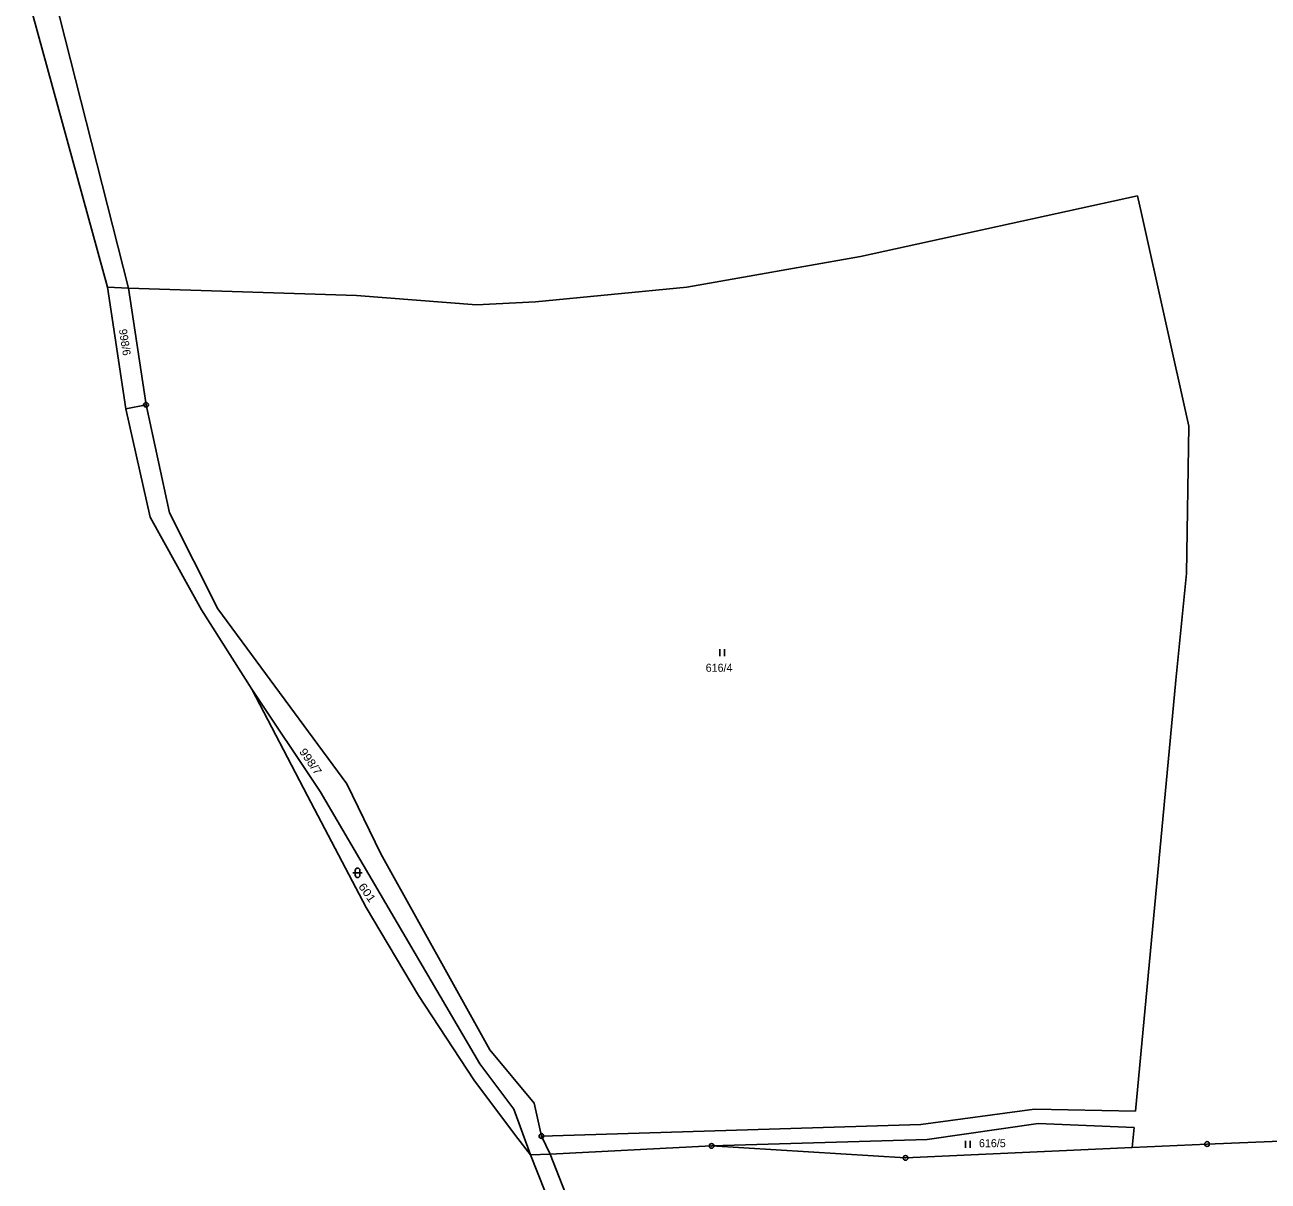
# Model space of a CAD drawing. Extents: x -754970 to -752637, y -970569 to -968179.
# Drawn here: x -754784.8 to -754520.7, y -969479.8 to -969234.1 of the extents above; entities that cross this region are included whole.
import ezdxf
from ezdxf.enums import TextEntityAlignment as Align

# ---------------------------------------------------------------- set-up
doc = ezdxf.new("R2010")
doc.units = 0
doc.header["$LTSCALE"] = 0.68
for name, color, linetype, lineweight in [('1', 7, 'Continuous', 25), ('3', 7, 'Continuous', 25), ('8', 7, 'Continuous', 25)]:
    doc.layers.add(name, color=color, linetype=linetype, lineweight=lineweight)
doc.layers.add('2', color=7, linetype='Continuous')

msp = doc.modelspace()

# ---------------------------------------------------------------- linework, layer by layer
at = {"layer": '1'}
for p, q in [((-754762.79, -969290.01), (-754779.32, -969224.89)), ((-754767.23, -969289.83), (-754784.8, -969225.72)), ((-754607.31, -969283.34), (-754548.5, -969270.39)), ((-754548.5, -969270.39), (-754547.61, -969274.18)), ((-754547.61, -969274.18), (-754537.59, -969319.34)), ((-754644.21, -969289.85), (-754607.31, -969283.34)), ((-754767.23, -969289.83), (-754763.37, -969315.64)), ((-754767.23, -969289.83), (-754762.79, -969290.01)), ((-754762.79, -969290.01), (-754714.37, -969291.56)), ((-754762.79, -969290.01), (-754759.07, -969314.81)), ((-754676.37, -969292.97), (-754644.21, -969289.85)), ((-754714.37, -969291.56), (-754688.9, -969293.55)), ((-754688.9, -969293.55), (-754676.37, -969292.97)), ((-754759.07, -969314.81), (-754763.37, -969315.64)), ((-754759.07, -969314.81), (-754754.1, -969337.78)), ((-754758.15, -969338.67), (-754763.37, -969315.64)), ((-754537.59, -969319.34), (-754538.08, -969350.64)), ((-754747.27, -969358.4), (-754758.15, -969338.67)), ((-754754.1, -969337.78), (-754743.84, -969358.2)), ((-754538.08, -969350.64), (-754540.32, -969373.33)), ((-754736.57, -969375.27), (-754747.27, -969358.4)), ((-754743.84, -969358.2), (-754716.42, -969395.39)), ((-754724.78, -969397.92), (-754736.57, -969375.27)), ((-754722.11, -969397.02), (-754736.57, -969375.27)), ((-754540.32, -969373.33), (-754548.92, -969464.92)), ((-754716.42, -969395.39), (-754709.2, -969410.23)), ((-754712.27, -969421.6), (-754724.78, -969397.92)), ((-754688.18, -969454.84), (-754722.11, -969397.02)), ((-754709.2, -969410.23), (-754686.05, -969451.9)), ((-754701.2, -969440.3), (-754712.27, -969421.6)), ((-754689.41, -969458.28), (-754701.2, -969440.3)), ((-754686.05, -969451.9), (-754676.6, -969463.18)), ((-754680.97, -969464.5), (-754688.18, -969454.84)), ((-754680.55, -969470.05), (-754689.41, -969458.28)), ((-754677.41, -969474.21), (-754680.97, -969464.5)), ((-754676.6, -969463.18), (-754675.08, -969470.19)), ((-754570.35, -969464.49), (-754594.49, -969467.78)), ((-754548.92, -969464.92), (-754570.35, -969464.49)), ((-754675.08, -969470.19), (-754594.49, -969467.78)), ((-754593.16, -969470.9), (-754569.56, -969467.54)), ((-754569.56, -969467.54), (-754549.15, -969468.37)), ((-754677.41, -969474.21), (-754680.55, -969470.05)), ((-754675.08, -969470.19), (-754673.25, -969474.05)), ((-754593.16, -969470.9), (-754638.93, -969472.3)), ((-754549.15, -969468.37), (-754549.61, -969472.62)), ((-754533.68, -969471.89), (-754494.15, -969470.37)), ((-754673.25, -969474.05), (-754638.93, -969472.3)), ((-754597.73, -969474.84), (-754638.93, -969472.3)), ((-754549.61, -969472.62), (-754597.73, -969474.84)), ((-754533.68, -969471.89), (-754549.61, -969472.62)), ((-754673.25, -969474.05), (-754677.41, -969474.21)), ((-754677.41, -969474.21), (-754665.71, -969503.46)), ((-754673.25, -969474.05), (-754656.35, -969516.92))]:
    msp.add_line(p, q, dxfattribs=at)
at = {"layer": '3'}
for p, q in [((-754637.161, -969368.26), (-754637.161, -969366.76)), ((-754636.16, -969368.26), (-754636.16, -969366.76)), ((-754715.131, -969414.271), (-754713.129, -969414.271)), ((-754714.631, -969413.771), (-754714.631, -969414.772)), ((-754713.629, -969414.772), (-754713.629, -969413.771)), ((-754585.011, -969472.69), (-754585.011, -969471.19)), ((-754584.01, -969472.69), (-754584.01, -969471.19))]:
    msp.add_line(p, q, dxfattribs=at)
for centre, start, end in [((-754714.13, -969413.7709), 0, 180), ((-754714.13, -969414.7709), 180, 359.98789)]:
    msp.add_arc(centre, 0.5, start, end, dxfattribs=at)
at = {"layer": '8'}
for centre, radius in [((-754759.07, -969314.8099), 0.5), ((-754759.07, -969314.8099), 0.0303), ((-754675.08, -969470.1899), 0.5), ((-754675.08, -969470.1899), 0.0303), ((-754638.93, -969472.2999), 0.5), ((-754638.93, -969472.2999), 0.0303), ((-754533.68, -969471.8899), 0.5), ((-754533.68, -969471.8899), 0.0303), ((-754597.73, -969474.8399), 0.5), ((-754597.73, -969474.8399), 0.0303)]:
    msp.add_circle(centre, radius, dxfattribs=at)

# ---------------------------------------------------------------- texts
at = {"layer": '2'}
msp.add_text('998/6', height=1.7, rotation=279, dxfattribs=at).set_placement((-754764.3886, -969301.654), align=Align.CENTER)
for s, p in [('616/4', (-754637.34, -969371.545)), ('616/5', (-754579.3, -969472.565))]:
    msp.add_text(s, height=1.7, dxfattribs=at).set_placement(p, align=Align.CENTER)
for s, width, p in [('998/7', 1.1, (-754724.8034, -969391.1015)), ('601', 1.15, (-754712.7934, -969418.9615))]:
    msp.add_text(s, height=1.7, rotation=305, dxfattribs=dict(at, width=width)).set_placement(p, align=Align.CENTER)

doc.saveas('drawing.dxf')
